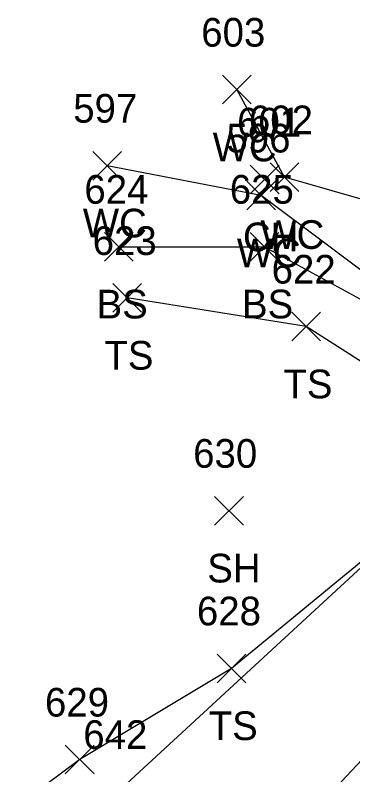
# Model space of a CAD drawing. Extents: x 1528286 to 1556263, y 492387 to 508952.
# Drawn here: x 1528408.9 to 1528432.4, y 492640.2 to 492693.2 of the extents above; entities that cross this region are included whole.
import ezdxf

# ---------------------------------------------------------------- set-up
doc = ezdxf.new("R2010")
doc.units = 0
for name, color, linetype in [('L_A', 7, 'Continuous'), ('L_I', 7, 'Continuous'), ('L_TIC', 7, 'Continuous'), ('LAWA', 7, 'Continuous'), ('LAWE', 7, 'Continuous'), ('LELB', 7, 'Continuous')]:
    doc.layers.add(name, color=color, linetype=linetype)

msp = doc.modelspace()

# ---------------------------------------------------------------- linework, layer by layer
at = {"layer": 'L_TIC'}
for points in [[(1528423.31, 492686.982), (1528425.31, 492688.982)], [(1528425.31, 492686.982), (1528423.31, 492688.982)], [(1528423.31, 492686.982), (1528425.31, 492688.982)], [(1528425.31, 492686.982), (1528423.31, 492688.982)], [(1528414.265, 492681.678), (1528416.265, 492683.678)], [(1528416.265, 492681.678), (1528414.265, 492683.678)], [(1528414.265, 492681.678), (1528416.265, 492683.678)], [(1528416.265, 492681.678), (1528414.265, 492683.678)], [(1528425.239, 492680.714), (1528427.239, 492682.714)], [(1528427.239, 492680.714), (1528425.239, 492682.714)], [(1528425.239, 492680.714), (1528427.239, 492682.714)], [(1528427.239, 492680.714), (1528425.239, 492682.714)], [(1528426.631, 492680.874), (1528428.631, 492682.874)], [(1528428.631, 492680.874), (1528426.631, 492682.874)], [(1528426.631, 492680.874), (1528428.631, 492682.874)], [(1528428.631, 492680.874), (1528426.631, 492682.874)], [(1528424.993, 492679.599), (1528426.993, 492681.599)], [(1528426.993, 492679.599), (1528424.993, 492681.599)], [(1528424.993, 492679.599), (1528426.993, 492681.599)], [(1528426.993, 492679.599), (1528424.993, 492681.599)], [(1528415.088, 492676.025), (1528417.088, 492678.025)], [(1528417.088, 492676.025), (1528415.088, 492678.025)], [(1528415.088, 492676.025), (1528417.088, 492678.025)], [(1528417.088, 492676.025), (1528415.088, 492678.025)], [(1528425.219, 492676.03), (1528427.219, 492678.03)], [(1528427.219, 492676.03), (1528425.219, 492678.03)], [(1528425.219, 492676.03), (1528427.219, 492678.03)], [(1528427.219, 492676.03), (1528425.219, 492678.03)], [(1528415.665, 492672.453), (1528417.665, 492674.453)], [(1528417.665, 492672.453), (1528415.665, 492674.453)], [(1528415.665, 492672.453), (1528417.665, 492674.453)], [(1528417.665, 492672.453), (1528415.665, 492674.453)], [(1528428.134, 492670.455), (1528430.134, 492672.455)], [(1528430.134, 492670.455), (1528428.134, 492672.455)], [(1528428.134, 492670.455), (1528430.134, 492672.455)], [(1528430.134, 492670.455), (1528428.134, 492672.455)], [(1528422.755, 492657.611), (1528424.755, 492659.611)], [(1528424.755, 492657.611), (1528422.755, 492659.611)], [(1528422.755, 492657.611), (1528424.755, 492659.611)], [(1528424.755, 492657.611), (1528422.755, 492659.611)], [(1528422.93, 492646.619), (1528424.93, 492648.619)], [(1528424.93, 492646.619), (1528422.93, 492648.619)], [(1528422.93, 492646.619), (1528424.93, 492648.619)], [(1528424.93, 492646.619), (1528422.93, 492648.619)], [(1528412.351, 492640.257), (1528414.351, 492642.257)], [(1528414.351, 492640.257), (1528412.351, 492642.257)], [(1528412.351, 492640.257), (1528414.351, 492642.257)], [(1528414.351, 492640.257), (1528412.351, 492642.257)]]:
    msp.add_lwpolyline(points, dxfattribs=at)
at = {"layer": 'LAWA'}
msp.add_lwpolyline([(1528305.143, 492527.842), (1528342.933, 492565.336), (1528378.694, 492601.441), (1528416.012, 492639), (1528453.009, 492673.153), (1528472.803, 492690.435), (1528460.273, 492718.435)], dxfattribs=at)
msp.add_lwpolyline([(1528305.143, 492527.842), (1528342.933, 492565.336), (1528378.694, 492601.441), (1528416.012, 492639), (1528453.009, 492673.153), (1528472.803, 492690.435), (1528460.273, 492718.435)], dxfattribs=at)
at = {"layer": 'LAWE'}
for points in [[(1528437.424, 492679.061), (1528427.631, 492681.874), (1528424.31, 492687.982)], [(1528437.424, 492679.061), (1528427.631, 492681.874), (1528424.31, 492687.982)], [(1528439.373, 492670.565), (1528435.232, 492673.662), (1528425.993, 492680.599), (1528415.265, 492682.678)], [(1528439.373, 492670.565), (1528435.232, 492673.662), (1528425.993, 492680.599), (1528415.265, 492682.678)]]:
    msp.add_lwpolyline(points, dxfattribs=at)
at = {"layer": 'LELB'}
for points in [[(1528416.088, 492677.025), (1528426.219, 492677.03), (1528435.941, 492671.712)], [(1528416.088, 492677.025), (1528426.219, 492677.03), (1528435.941, 492671.712)], [(1528448.844, 492658.222), (1528444.348, 492661.42), (1528441.465, 492662.752), (1528437.43, 492666.169), (1528429.134, 492671.455), (1528416.665, 492673.453)], [(1528448.844, 492658.222), (1528444.348, 492661.42), (1528441.465, 492662.752), (1528437.43, 492666.169), (1528429.134, 492671.455), (1528416.665, 492673.453)], [(1528441.343, 492661.958), (1528423.93, 492647.619), (1528413.351, 492641.257), (1528373.584, 492611.591), (1528326.921, 492585.971), (1528288.158, 492548.496)], [(1528441.343, 492661.958), (1528423.93, 492647.619), (1528413.351, 492641.257), (1528373.584, 492611.591), (1528326.921, 492585.971), (1528288.158, 492548.496)], [(1528310.29, 492523.886), (1528348.881, 492558.846), (1528386.249, 492595.69), (1528422.772, 492630.308), (1528448.923, 492658.21)], [(1528310.29, 492523.886), (1528348.881, 492558.846), (1528386.249, 492595.69), (1528422.772, 492630.308), (1528448.923, 492658.21)]]:
    msp.add_lwpolyline(points, dxfattribs=at)

# ---------------------------------------------------------------- texts
at = {"layer": 'L_A'}
for s, p in [('WC', (1528422.617, 492682.982)), ('WC', (1528422.617, 492682.982)), ('WC', (1528413.572, 492677.678)), ('WC', (1528413.572, 492677.678)), ('WC', (1528425.938, 492676.874)), ('WC', (1528425.938, 492676.874)), ('CH', (1528424.727, 492676.714)), ('CH', (1528424.727, 492676.714)), ('WC', (1528424.3, 492675.599)), ('WC', (1528424.3, 492675.599)), ('BS', (1528414.529, 492672.025)), ('BS', (1528414.529, 492672.025)), ('BS', (1528424.66, 492672.03)), ('BS', (1528424.66, 492672.03)), ('TS', (1528415.074, 492668.453)), ('TS', (1528415.074, 492668.453)), ('TS', (1528427.544, 492666.455)), ('TS', (1528427.544, 492666.455)), ('SH', (1528422.243, 492653.611)), ('SH', (1528422.243, 492653.611)), ('TS', (1528422.339, 492642.619)), ('TS', (1528422.339, 492642.619))]:
    msp.add_text(s, height=2, dxfattribs=at).set_placement(p)
at = {"layer": 'L_I'}
for s, p in [('603', (1528421.821, 492690.982)), ('603', (1528421.821, 492690.982)), ('597', (1528412.903, 492685.678)), ('597', (1528412.903, 492685.678)), ('601', (1528424.318, 492684.714)), ('601', (1528424.318, 492684.714)), ('602', (1528425.143, 492684.874)), ('602', (1528425.143, 492684.874)), ('596', (1528423.575, 492683.599)), ('596', (1528423.575, 492683.599)), ('624', (1528413.678, 492680.025)), ('624', (1528413.678, 492680.025)), ('625', (1528423.81, 492680.03)), ('625', (1528423.81, 492680.03)), ('623', (1528414.255, 492676.453)), ('623', (1528414.255, 492676.453)), ('622', (1528426.725, 492674.455)), ('622', (1528426.725, 492674.455)), ('630', (1528421.259, 492661.611)), ('630', (1528421.259, 492661.611)), ('628', (1528421.52, 492650.619)), ('628', (1528421.52, 492650.619)), ('629', (1528410.934, 492644.257)), ('629', (1528410.934, 492644.257)), ('642', (1528413.603, 492642)), ('642', (1528413.603, 492642))]:
    msp.add_text(s, height=2, dxfattribs=at).set_placement(p)

doc.saveas('drawing.dxf')
